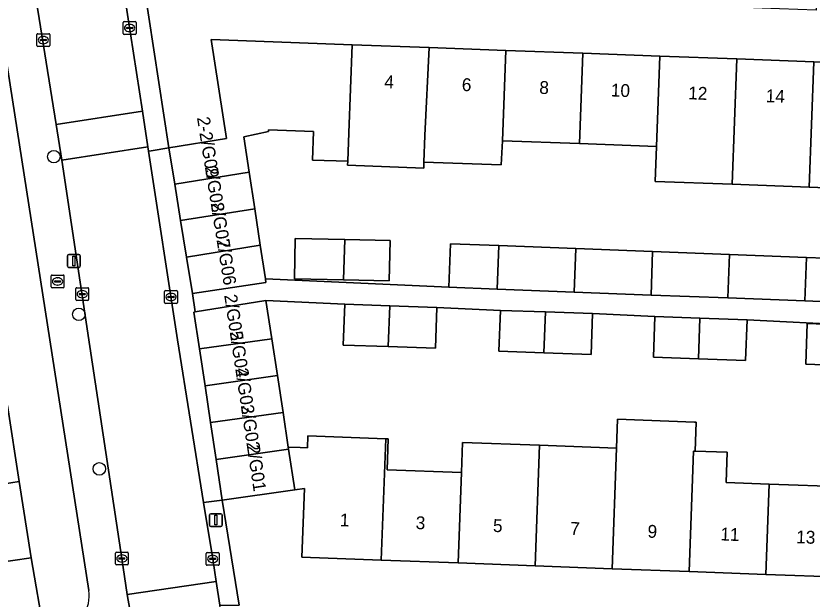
# Model space of a CAD drawing. Extents: x 160077 to 160948, y 386481 to 387498.
# Drawn here: x 160667.2 to 160729.2, y 387274.5 to 387320 of the extents above; entities that cross this region are included whole.
import ezdxf

# ---------------------------------------------------------------- set-up
doc = ezdxf.new("R2010")
doc.units = 0
for name, color, linetype in [('IMGEO_Boom', 7, 'Continuous'), ('IMGEO_Brandkraan', 7, 'Continuous'), ('IMGEO_Erf', 7, 'Continuous'), ('IMGEO_Kolk', 7, 'Continuous'), ('IMGEO_Lichtmast', 7, 'Continuous'), ('IMGEO_Pand', 7, 'Continuous'), ('IMGEO_Pand_nummerreeks', 7, 'Continuous'), ('IMGEO_Rijbaan_lokaal_open', 7, 'Continuous'), ('IMGEO_Voetpad_open', 7, 'Continuous')]:
    doc.layers.add(name, color=color, linetype=linetype)

msp = doc.modelspace()

# ---------------------------------------------------------------- linework, layer by layer
at = {"layer": 'IMGEO_Boom'}
for centre in [(160670.119, 387309), (160672.067, 387296.724), (160673.664, 387284.688)]:
    msp.add_circle(centre, 0.489, dxfattribs=at)
at = {"layer": 'IMGEO_Brandkraan'}
for p, q in [((160669.911, 387298.858), (160669.911, 387299.71)), ((160669.986, 387299.784), (160670.838, 387299.784)), ((160670.399, 387299.564), (160670.424, 387299.564)), ((160670.912, 387299.71), (160670.912, 387298.858)), ((160670.838, 387298.784), (160669.986, 387298.784)), ((160670.17, 387299.278), (160670.17, 387299.29)), ((160670.608, 387299.241), (160670.21, 387299.241)), ((160670.213, 387299.327), (160670.611, 387299.327)), ((160670.422, 387299.004), (160670.397, 387299.004)), ((160670.654, 387299.29), (160670.654, 387299.278))]:
    msp.add_line(p, q, dxfattribs=at)
for points in [[(160669.911, 387298.858), (160669.911, 387299.71)], [(160669.986, 387299.784), (160670.838, 387299.784)], [(160670.912, 387299.71), (160670.912, 387298.858)], [(160670.838, 387298.784), (160669.986, 387298.784)]]:
    msp.add_lwpolyline(points, dxfattribs=at)
for centre, radius, start, end in [((160669.988, 387299.708), 0.0765, 91.55205, 178.44795), ((160669.988, 387299.708), 0.0765, 91.55205, 178.44795), ((160670.836, 387299.708), 0.0765, 1.55205, 88.44795), ((160670.836, 387299.708), 0.0765, 1.55205, 88.44795), ((160669.988, 387298.86), 0.0765, 181.55205, 268.44795), ((160669.988, 387298.86), 0.0765, 181.55205, 268.44795), ((160670.21, 387299.287), 0.0403, 85.87752, 175.75265), ((160670.207, 387299.277), 0.0366, 178.93798, 274.71019), ((160670.611, 387299.284), 0.043, 264.86636, 352.45326), ((160670.615, 387299.289), 0.0386, 1.73085, 96.63898), ((160670.836, 387298.86), 0.0765, 271.55205, 358.44795), ((160670.836, 387298.86), 0.0765, 271.55205, 358.44795)]:
    msp.add_arc(centre, radius, start, end, dxfattribs=at)
for centre, major_axis, ratio, start_param, end_param in [((160670.398, 387299.284), (-0.387, 0.002), 0.722429, 4.712389, 7.853982), ((160670.423, 387299.284), (-0.39, 0.002), 0.717154, 1.570796, 4.712389)]:
    msp.add_ellipse(centre, major_axis=major_axis, ratio=ratio, start_param=start_param, end_param=end_param, dxfattribs=at)
at = {"layer": 'IMGEO_Erf'}
for points in [[(160672.841, 387275.223), (160658.42, 387367.678)], [(160735.124, 387306.405), (160728.975, 387306.632), (160722.979, 387306.853), (160716.983, 387307.073), (160717.083, 387309.801), (160711.088, 387310.022), (160705.092, 387310.243), (160704.967, 387308.356), (160698.964, 387308.577), (160698.947, 387308.11), (160693.014, 387308.328), (160693.025, 387308.639), (160690.281, 387308.74), (160690.364, 387310.966), (160686.846, 387311.096), (160686.841, 387310.954), (160684.92, 387310.558), (160685.342, 387307.791), (160685.776, 387304.946), (160686.21, 387302.102), (160686.61, 387299.484), (160700.907, 387298.832), (160701.037, 387302.216), (160704.79, 387302.072), (160710.786, 387301.842), (160716.78, 387301.612), (160722.777, 387301.383), (160728.772, 387301.153), (160734.478, 387300.934)], [(160732.219, 387292.719), (160728.713, 387292.839), (160728.822, 387296.014), (160732.336, 387295.893), (160724.138, 387296.304), (160724.029, 387293.129), (160720.348, 387293.255), (160716.842, 387293.376), (160716.951, 387296.551), (160712.102, 387296.783), (160711.993, 387293.608), (160708.312, 387293.735), (160704.806, 387293.855), (160704.915, 387297.03), (160699.971, 387297.263), (160699.862, 387294.088), (160696.18, 387294.214), (160692.675, 387294.335), (160692.784, 387297.51), (160686.646, 387297.812), (160687.102, 387294.827), (160687.54, 387291.958), (160687.978, 387289.089), (160688.392, 387286.375), (160689.303, 387286.341), (160689.88, 387286.32), (160689.915, 387287.254), (160695.983, 387287.029), (160696.173, 387287.022), (160696.084, 387284.616), (160701.889, 387284.4), (160701.976, 387286.747), (160707.972, 387286.524), (160713.969, 387286.301), (160714.053, 387288.55), (160720.047, 387288.327), (160720.172, 387288.323), (160720.089, 387286.073), (160722.586, 387285.98), (160722.499, 387283.634), (160725.873, 387283.509), (160731.869, 387283.287)], [(160666.498, 387289.621), (160667.426, 387283.694), (160668.355, 387277.766), (160669.362, 387271.886)], [(160731.608, 387276.245), (160725.612, 387276.468), (160719.616, 387276.69), (160713.62, 387276.913), (160707.624, 387277.136), (160701.628, 387277.359), (160695.633, 387277.581), (160689.453, 387277.811), (160689.652, 387283.161), (160688.899, 387283.055), (160683.242, 387282.263), (160684.564, 387274.07)]]:
    msp.add_lwpolyline(points, dxfattribs=at)
for points in [[(160735.651, 387320.724), (160729.543, 387320.948), (160729.521, 387320.405), (160726.657, 387320.516), (160677.129, 387322.438), (160679.091, 387309.698), (160683.57, 387310.428), (160682.369, 387318.123), (160687.208, 387317.945), (160693.36, 387317.718), (160699.356, 387317.498), (160705.352, 387317.277), (160711.348, 387317.056), (160717.343, 387316.835), (160723.339, 387316.614), (160729.335, 387316.393), (160735.483, 387316.167), (160735.543, 387317.79)], [(160696.255, 387299.324), (160692.684, 387299.4), (160688.869, 387299.482), (160688.937, 387302.638), (160692.8, 387302.555), (160696.323, 387302.479)]]:
    msp.add_lwpolyline(points, close=True, dxfattribs=at)
msp.add_arc((160670.065, 387274.795), 2.808, 327.15999, 8.76684, dxfattribs=at)
at = {"layer": 'IMGEO_Kolk'}
for p, q in [((160675.526, 387318.593), (160675.526, 387319.445)), ((160675.601, 387319.519), (160676.453, 387319.519)), ((160676.014, 387319.299), (160676.039, 387319.299)), ((160676.527, 387319.445), (160676.527, 387318.593)), ((160675.785, 387319.013), (160675.785, 387319.025)), ((160676.223, 387318.976), (160675.825, 387318.976)), ((160675.828, 387319.062), (160676.226, 387319.062)), ((160676.037, 387318.739), (160676.012, 387318.739)), ((160676.269, 387319.025), (160676.269, 387319.013)), ((160668.8, 387317.654), (160668.8, 387318.506)), ((160668.875, 387318.58), (160669.727, 387318.58)), ((160669.059, 387318.074), (160669.059, 387318.086)), ((160669.497, 387318.037), (160669.099, 387318.037)), ((160669.102, 387318.123), (160669.5, 387318.123)), ((160669.288, 387318.36), (160669.313, 387318.36)), ((160669.543, 387318.086), (160669.543, 387318.074)), ((160669.801, 387318.506), (160669.801, 387317.654)), ((160676.453, 387318.519), (160675.601, 387318.519)), ((160669.727, 387317.58), (160668.875, 387317.58)), ((160669.311, 387317.8), (160669.286, 387317.8)), ((160671.908, 387298.797), (160672.76, 387298.797)), ((160671.833, 387297.871), (160671.833, 387298.723)), ((160672.092, 387298.291), (160672.092, 387298.303)), ((160672.53, 387298.254), (160672.132, 387298.254)), ((160672.135, 387298.34), (160672.533, 387298.34)), ((160672.321, 387298.577), (160672.346, 387298.577)), ((160672.576, 387298.303), (160672.576, 387298.291)), ((160672.834, 387298.723), (160672.834, 387297.871)), ((160678.751, 387297.653), (160678.751, 387298.505)), ((160678.826, 387298.579), (160679.678, 387298.579)), ((160679.053, 387298.122), (160679.451, 387298.122)), ((160679.239, 387298.359), (160679.264, 387298.359)), ((160679.752, 387298.505), (160679.752, 387297.653)), ((160672.76, 387297.797), (160671.908, 387297.797)), ((160672.344, 387298.017), (160672.319, 387298.017)), ((160679.678, 387297.579), (160678.826, 387297.579)), ((160679.01, 387298.073), (160679.01, 387298.085)), ((160679.448, 387298.036), (160679.05, 387298.036)), ((160679.262, 387297.799), (160679.237, 387297.799)), ((160679.494, 387298.085), (160679.494, 387298.073)), ((160674.922, 387277.282), (160674.922, 387278.134)), ((160674.997, 387278.208), (160675.849, 387278.208)), ((160675.181, 387277.702), (160675.181, 387277.714)), ((160675.619, 387277.665), (160675.221, 387277.665)), ((160675.224, 387277.751), (160675.622, 387277.751)), ((160675.41, 387277.988), (160675.435, 387277.988)), ((160675.665, 387277.714), (160675.665, 387277.702)), ((160675.923, 387278.134), (160675.923, 387277.282)), ((160681.996, 387277.253), (160681.996, 387278.105)), ((160682.071, 387278.179), (160682.923, 387278.179)), ((160682.255, 387277.673), (160682.255, 387277.685)), ((160682.298, 387277.722), (160682.696, 387277.722)), ((160682.484, 387277.959), (160682.509, 387277.959)), ((160682.739, 387277.685), (160682.739, 387277.673)), ((160682.997, 387278.105), (160682.997, 387277.253)), ((160675.849, 387277.208), (160674.997, 387277.208)), ((160675.433, 387277.428), (160675.408, 387277.428)), ((160682.923, 387277.179), (160682.071, 387277.179)), ((160682.693, 387277.636), (160682.295, 387277.636)), ((160682.507, 387277.399), (160682.482, 387277.399))]:
    msp.add_line(p, q, dxfattribs=at)
for points in [[(160675.526, 387318.593), (160675.526, 387319.445)], [(160675.601, 387319.519), (160676.453, 387319.519)], [(160676.527, 387319.445), (160676.527, 387318.593)], [(160668.8, 387317.654), (160668.8, 387318.506)], [(160668.875, 387318.58), (160669.727, 387318.58)], [(160669.801, 387318.506), (160669.801, 387317.654)], [(160676.453, 387318.519), (160675.601, 387318.519)], [(160669.727, 387317.58), (160668.875, 387317.58)], [(160671.908, 387298.797), (160672.76, 387298.797)], [(160671.833, 387297.871), (160671.833, 387298.723)], [(160672.834, 387298.723), (160672.834, 387297.871)], [(160678.751, 387297.653), (160678.751, 387298.505)], [(160678.826, 387298.579), (160679.678, 387298.579)], [(160679.752, 387298.505), (160679.752, 387297.653)], [(160672.76, 387297.797), (160671.908, 387297.797)], [(160679.678, 387297.579), (160678.826, 387297.579)], [(160674.922, 387277.282), (160674.922, 387278.134)], [(160674.997, 387278.208), (160675.849, 387278.208)], [(160675.923, 387278.134), (160675.923, 387277.282)], [(160681.996, 387277.253), (160681.996, 387278.105)], [(160682.071, 387278.179), (160682.923, 387278.179)], [(160682.997, 387278.105), (160682.997, 387277.253)], [(160675.849, 387277.208), (160674.997, 387277.208)], [(160682.923, 387277.179), (160682.071, 387277.179)]]:
    msp.add_lwpolyline(points, dxfattribs=at)
for centre, radius, start, end in [((160675.603, 387319.443), 0.0765, 91.55205, 178.44795), ((160675.603, 387319.443), 0.0765, 91.55205, 178.44795), ((160676.451, 387319.443), 0.0765, 1.55205, 88.44795), ((160676.451, 387319.443), 0.0765, 1.55205, 88.44795), ((160675.603, 387318.595), 0.0765, 181.55205, 268.44795), ((160675.603, 387318.595), 0.0765, 181.55205, 268.44795), ((160675.825, 387319.022), 0.0403, 85.87752, 175.75265), ((160675.822, 387319.012), 0.0366, 178.93798, 274.71019), ((160676.226, 387319.019), 0.043, 264.86636, 352.45326), ((160676.23, 387319.024), 0.0386, 1.73085, 96.63898), ((160676.451, 387318.595), 0.0765, 271.55205, 358.44795), ((160676.451, 387318.595), 0.0765, 271.55205, 358.44795), ((160668.877, 387318.504), 0.0765, 91.55205, 178.44795), ((160668.877, 387318.504), 0.0765, 91.55205, 178.44795), ((160669.099, 387318.083), 0.0403, 85.87752, 175.75265), ((160669.096, 387318.073), 0.0366, 178.93798, 274.71019), ((160669.5, 387318.08), 0.043, 264.86636, 352.45326), ((160669.504, 387318.085), 0.0386, 1.73085, 96.63898), ((160669.725, 387318.504), 0.0765, 1.55205, 88.44795), ((160669.725, 387318.504), 0.0765, 1.55205, 88.44795), ((160668.877, 387317.656), 0.0765, 181.55205, 268.44795), ((160668.877, 387317.656), 0.0765, 181.55205, 268.44795), ((160669.725, 387317.656), 0.0765, 271.55205, 358.44795), ((160669.725, 387317.656), 0.0765, 271.55205, 358.44795), ((160671.91, 387298.721), 0.0765, 91.55205, 178.44795), ((160671.91, 387298.721), 0.0765, 91.55205, 178.44795), ((160672.758, 387298.721), 0.0765, 1.55205, 88.44795), ((160672.758, 387298.721), 0.0765, 1.55205, 88.44795), ((160672.132, 387298.3), 0.0403, 85.87752, 175.75265), ((160672.129, 387298.29), 0.0366, 178.93798, 274.71019), ((160672.533, 387298.297), 0.043, 264.86636, 352.45326), ((160672.537, 387298.302), 0.0386, 1.73085, 96.63898), ((160678.828, 387298.503), 0.0765, 91.55205, 178.44795), ((160678.828, 387298.503), 0.0765, 91.55205, 178.44795), ((160679.05, 387298.082), 0.0403, 85.87752, 175.75265), ((160679.455, 387298.084), 0.0386, 1.73085, 96.63898), ((160679.676, 387298.503), 0.0765, 1.55205, 88.44795), ((160679.676, 387298.503), 0.0765, 1.55205, 88.44795), ((160671.91, 387297.873), 0.0765, 181.55205, 268.44795), ((160671.91, 387297.873), 0.0765, 181.55205, 268.44795), ((160672.758, 387297.873), 0.0765, 271.55205, 358.44795), ((160672.758, 387297.873), 0.0765, 271.55205, 358.44795), ((160678.828, 387297.655), 0.0765, 181.55205, 268.44795), ((160678.828, 387297.655), 0.0765, 181.55205, 268.44795), ((160679.047, 387298.072), 0.0366, 178.93798, 274.71019), ((160679.451, 387298.079), 0.043, 264.86636, 352.45326), ((160679.676, 387297.655), 0.0765, 271.55205, 358.44795), ((160679.676, 387297.655), 0.0765, 271.55205, 358.44795), ((160674.999, 387278.132), 0.0765, 91.55205, 178.44795), ((160674.999, 387278.132), 0.0765, 91.55205, 178.44795), ((160675.221, 387277.711), 0.0403, 85.87752, 175.75265), ((160675.218, 387277.701), 0.0366, 178.93798, 274.71019), ((160675.622, 387277.708), 0.043, 264.86636, 352.45326), ((160675.626, 387277.713), 0.0386, 1.73085, 96.63898), ((160675.847, 387278.132), 0.0765, 1.55205, 88.44795), ((160675.847, 387278.132), 0.0765, 1.55205, 88.44795), ((160682.073, 387278.103), 0.0765, 91.55205, 178.44795), ((160682.073, 387278.103), 0.0765, 91.55205, 178.44795), ((160682.295, 387277.682), 0.0403, 85.87752, 175.75265), ((160682.292, 387277.672), 0.0366, 178.93798, 274.71019), ((160682.696, 387277.679), 0.043, 264.86636, 352.45326), ((160682.7, 387277.684), 0.0386, 1.73085, 96.63898), ((160682.921, 387278.103), 0.0765, 1.55205, 88.44795), ((160682.921, 387278.103), 0.0765, 1.55205, 88.44795), ((160674.999, 387277.284), 0.0765, 181.55205, 268.44795), ((160674.999, 387277.284), 0.0765, 181.55205, 268.44795), ((160675.847, 387277.284), 0.0765, 271.55205, 358.44795), ((160675.847, 387277.284), 0.0765, 271.55205, 358.44795), ((160682.073, 387277.255), 0.0765, 181.55205, 268.44795), ((160682.073, 387277.255), 0.0765, 181.55205, 268.44795), ((160682.921, 387277.255), 0.0765, 271.55205, 358.44795), ((160682.921, 387277.255), 0.0765, 271.55205, 358.44795)]:
    msp.add_arc(centre, radius, start, end, dxfattribs=at)
for centre, major_axis, ratio, start_param, end_param in [((160676.013, 387319.019), (-0.387, 0.002), 0.722429, 4.712389, 7.853982), ((160676.038, 387319.019), (-0.39, 0.002), 0.717154, 1.570796, 4.712389), ((160669.287, 387318.08), (-0.387, 0.002), 0.722429, 4.712389, 7.853982), ((160669.312, 387318.08), (-0.39, 0.002), 0.717154, 1.570796, 4.712389), ((160672.32, 387298.297), (-0.387, 0.002), 0.722429, 4.712389, 7.853982), ((160672.345, 387298.297), (-0.39, 0.002), 0.717154, 1.570796, 4.712389), ((160679.238, 387298.079), (-0.387, 0.002), 0.722429, 4.712389, 7.853982), ((160679.263, 387298.079), (-0.39, 0.002), 0.717154, 1.570796, 4.712389), ((160675.409, 387277.708), (-0.387, 0.002), 0.722429, 4.712389, 7.853982), ((160675.434, 387277.708), (-0.39, 0.002), 0.717154, 1.570796, 4.712389), ((160682.483, 387277.679), (-0.387, 0.002), 0.722429, 4.712389, 7.853982), ((160682.508, 387277.679), (-0.39, 0.002), 0.717154, 1.570796, 4.712389)]:
    msp.add_ellipse(centre, major_axis=major_axis, ratio=ratio, start_param=start_param, end_param=end_param, dxfattribs=at)
at = {"layer": 'IMGEO_Lichtmast'}
for p, q in [((160671.186, 387300.481), (160671.186, 387301.281)), ((160671.186, 387301.281), (160671.186, 387300.481)), ((160671.286, 387301.381), (160672.076, 387301.381)), ((160672.076, 387301.381), (160671.286, 387301.381)), ((160672.176, 387301.281), (160672.176, 387300.481)), ((160672.176, 387300.481), (160672.176, 387301.281)), ((160672.076, 387300.381), (160671.286, 387300.381)), ((160671.286, 387300.381), (160672.076, 387300.381)), ((160682.251, 387280.297), (160682.251, 387281.097)), ((160682.251, 387281.097), (160682.251, 387280.297)), ((160682.351, 387281.197), (160683.141, 387281.197)), ((160683.141, 387281.197), (160682.351, 387281.197)), ((160683.241, 387281.097), (160683.241, 387280.297)), ((160683.241, 387280.297), (160683.241, 387281.097)), ((160683.141, 387280.197), (160682.351, 387280.197)), ((160682.351, 387280.197), (160683.141, 387280.197))]:
    msp.add_line(p, q, dxfattribs=at)
for points in [[(160671.606, 387301.256), (160671.756, 387301.256), (160671.756, 387300.506), (160671.606, 387300.506), (160671.606, 387301.256)], [(160682.671, 387281.072), (160682.821, 387281.072), (160682.821, 387280.322), (160682.671, 387280.322), (160682.671, 387281.072)]]:
    msp.add_lwpolyline(points, dxfattribs=at)
for centre, start, end in [((160671.286, 387301.281), 90, 180), ((160671.286, 387301.281), 90, 180), ((160672.076, 387301.281), 0, 90), ((160672.076, 387301.281), 360, 90), ((160671.286, 387300.481), 180, 270), ((160671.286, 387300.481), 180, 270), ((160672.076, 387300.481), 270, 0), ((160672.076, 387300.481), 270, 0), ((160682.351, 387281.097), 90, 180), ((160682.351, 387281.097), 90, 180), ((160683.141, 387281.097), 0, 90), ((160683.141, 387281.097), 360, 90), ((160682.351, 387280.297), 180, 270), ((160682.351, 387280.297), 180, 270), ((160683.141, 387280.297), 270, 0), ((160683.141, 387280.297), 270, 0)]:
    msp.add_arc(centre, 0.1, start, end, dxfattribs=at)
at = {"layer": 'IMGEO_Pand'}
for points in [[(160693.36, 387317.718), (160687.208, 387317.945), (160682.369, 387318.123), (160683.57, 387310.428), (160679.091, 387309.698), (160679.546, 387306.86), (160685.342, 387307.791), (160684.92, 387310.558), (160686.841, 387310.954), (160686.846, 387311.096), (160690.364, 387310.966), (160690.281, 387308.74), (160693.025, 387308.639), (160693.107, 387310.865)], [(160699.356, 387317.498), (160693.36, 387317.718), (160693.107, 387310.865), (160693.025, 387308.639), (160693.014, 387308.328), (160698.947, 387308.11), (160698.964, 387308.577), (160699.04, 387310.647)], [(160705.092, 387310.243), (160705.352, 387317.277), (160699.356, 387317.498), (160699.04, 387310.647), (160698.964, 387308.577), (160704.967, 387308.356)], [(160711.348, 387317.056), (160705.352, 387317.277), (160705.092, 387310.243), (160711.088, 387310.022)], [(160717.343, 387316.835), (160711.348, 387317.056), (160711.088, 387310.022), (160717.083, 387309.801)], [(160717.083, 387309.801), (160716.983, 387307.073), (160722.979, 387306.853), (160723.339, 387316.614), (160717.343, 387316.835)], [(160728.975, 387306.632), (160729.335, 387316.393), (160723.339, 387316.614), (160722.979, 387306.853)], [(160735.219, 387308.986), (160735.327, 387311.921), (160735.435, 387314.855), (160735.483, 387316.167), (160729.335, 387316.393), (160728.975, 387306.632), (160735.124, 387306.405)], [(160685.776, 387304.946), (160685.342, 387307.791), (160679.546, 387306.86), (160680.002, 387304.02)], [(160680.002, 387304.02), (160680.457, 387301.179), (160686.21, 387302.102), (160685.776, 387304.946)], [(160692.684, 387299.4), (160692.8, 387302.555), (160688.937, 387302.638), (160688.869, 387299.482)], [(160692.8, 387302.555), (160692.684, 387299.4), (160696.255, 387299.324), (160696.323, 387302.479)], [(160686.21, 387302.102), (160680.457, 387301.179), (160680.913, 387298.339), (160686.652, 387299.208), (160686.61, 387299.484)], [(160701.037, 387302.216), (160700.907, 387298.832), (160704.665, 387298.688), (160704.79, 387302.072)], [(160704.79, 387302.072), (160704.665, 387298.688), (160710.661, 387298.458), (160710.786, 387301.842)], [(160710.786, 387301.842), (160710.661, 387298.458), (160716.655, 387298.228), (160716.78, 387301.612)], [(160716.78, 387301.612), (160716.655, 387298.228), (160722.652, 387297.998), (160722.777, 387301.383)], [(160722.777, 387301.383), (160722.652, 387297.998), (160728.646, 387297.769), (160728.772, 387301.153)], [(160734.348, 387297.55), (160734.478, 387300.934), (160728.772, 387301.153), (160728.646, 387297.769)], [(160686.646, 387297.812), (160681.145, 387296.917), (160681.04, 387296.9), (160681.472, 387294.032), (160687.102, 387294.827)], [(160696.298, 387297.389), (160692.784, 387297.51), (160692.675, 387294.335), (160696.18, 387294.214)], [(160696.18, 387294.214), (160699.862, 387294.088), (160699.971, 387297.263), (160696.298, 387297.389)], [(160708.43, 387296.909), (160704.915, 387297.03), (160704.806, 387293.855), (160708.312, 387293.735)], [(160708.312, 387293.735), (160711.993, 387293.608), (160712.102, 387296.783), (160708.43, 387296.909)], [(160720.465, 387296.43), (160716.951, 387296.551), (160716.842, 387293.376), (160720.348, 387293.255)], [(160720.348, 387293.255), (160724.029, 387293.129), (160724.138, 387296.304), (160720.465, 387296.43)], [(160732.336, 387295.893), (160728.822, 387296.014), (160728.713, 387292.839), (160732.219, 387292.719)], [(160681.472, 387294.032), (160681.903, 387291.163), (160687.54, 387291.958), (160687.102, 387294.827)], [(160687.978, 387289.089), (160687.54, 387291.958), (160681.903, 387291.163), (160682.335, 387288.293)], [(160666.498, 387289.621), (160659.307, 387288.494), (160657.203, 387288.164), (160657.629, 387285.447), (160659.74, 387285.778), (160660.198, 387282.902), (160660.251, 387282.57), (160667.426, 387283.694)], [(160682.335, 387288.293), (160682.767, 387285.423), (160688.416, 387286.216), (160688.392, 387286.375), (160687.978, 387289.089)], [(160719.964, 387286.078), (160720.089, 387286.073), (160720.172, 387288.323), (160720.047, 387288.327), (160714.053, 387288.55), (160713.969, 387286.301), (160713.62, 387276.913), (160719.616, 387276.69)], [(160688.392, 387286.375), (160688.416, 387286.216), (160688.899, 387283.055), (160689.652, 387283.161), (160689.453, 387277.811), (160695.633, 387277.581), (160695.983, 387287.029), (160689.915, 387287.254), (160689.88, 387286.32), (160689.303, 387286.341)], [(160701.889, 387284.4), (160696.084, 387284.616), (160696.173, 387287.022), (160695.983, 387287.029), (160695.633, 387277.581), (160701.628, 387277.359)], [(160707.972, 387286.524), (160701.976, 387286.747), (160701.889, 387284.4), (160701.628, 387277.359), (160707.624, 387277.136)], [(160707.624, 387277.136), (160713.62, 387276.913), (160713.969, 387286.301), (160707.972, 387286.524)], [(160688.899, 387283.055), (160688.416, 387286.216), (160682.767, 387285.423), (160683.242, 387282.263)], [(160725.873, 387283.509), (160722.499, 387283.634), (160722.586, 387285.98), (160720.089, 387286.073), (160719.964, 387286.078), (160719.616, 387276.69), (160725.612, 387276.468)], [(160667.426, 387283.694), (160660.251, 387282.57), (160660.198, 387282.902), (160658.093, 387282.577), (160659.061, 387276.309), (160661.183, 387276.721), (160668.355, 387277.766)], [(160725.612, 387276.468), (160731.608, 387276.245), (160731.869, 387283.287), (160725.873, 387283.509)], [(160668.355, 387277.766), (160661.183, 387276.721), (160659.061, 387276.309), (160659.456, 387273.752), (160661.603, 387274.083), (160662.063, 387270.796), (160668.935, 387271.822), (160669.362, 387271.886)]]:
    msp.add_lwpolyline(points, close=True, dxfattribs=at)
at = {"layer": 'IMGEO_Rijbaan_lokaal_open'}
for points in [[(160669.932, 387358.415), (160663.09, 387357.352), (160667.185, 387330.958), (160670.308, 387311.518), (160677.025, 387312.548), (160674.694, 387327.624)], [(160670.736, 387308.731), (160677.456, 387309.761), (160677.025, 387312.548), (160670.308, 387311.518)], [(160679.745, 387294.736), (160677.507, 387309.433), (160677.456, 387309.761), (160670.736, 387308.731), (160672.937, 387294.211), (160675.423, 387277.708), (160675.839, 387274.894), (160682.763, 387275.91), (160682.497, 387277.679), (160681.788, 387282.076)]]:
    msp.add_lwpolyline(points, close=True, dxfattribs=at)
msp.add_lwpolyline([(160683.371, 387271.935), (160683.045, 387274.063), (160682.763, 387275.91), (160675.839, 387274.894), (160676.031, 387273.746)], dxfattribs=at)
at = {"layer": 'IMGEO_Voetpad_open'}
for points in [[(160658.42, 387367.678), (160672.841, 387275.223)], [(160670.736, 387308.731), (160670.308, 387311.518), (160667.185, 387330.958), (160663.09, 387357.352), (160662.656, 387360.15), (160661.438, 387368.004)], [(160676.499, 387327.21), (160676.415, 387327.925), (160675.754, 387327.823), (160674.694, 387327.624), (160677.025, 387312.548), (160677.456, 387309.761), (160677.507, 387309.433), (160677.714, 387309.466), (160679.091, 387309.698), (160677.129, 387322.438)], [(160672.425, 387273.272), (160676.031, 387273.746), (160675.839, 387274.894), (160675.423, 387277.708), (160672.937, 387294.211), (160670.736, 387308.731)], [(160734.348, 387297.55), (160728.646, 387297.769), (160722.652, 387297.998), (160716.655, 387298.228), (160710.661, 387298.458), (160704.665, 387298.688), (160700.907, 387298.832), (160686.61, 387299.484), (160686.652, 387299.208), (160680.913, 387298.339), (160681.145, 387296.917), (160686.646, 387297.812), (160692.784, 387297.51), (160696.298, 387297.389), (160699.971, 387297.263), (160704.915, 387297.03), (160708.43, 387296.909), (160712.102, 387296.783), (160716.951, 387296.551), (160720.465, 387296.43), (160724.138, 387296.304), (160732.336, 387295.893)]]:
    msp.add_lwpolyline(points, dxfattribs=at)
for points in [[(160681.04, 387296.9), (160681.145, 387296.917), (160680.913, 387298.339), (160680.457, 387301.179), (160680.002, 387304.02), (160679.546, 387306.86), (160679.091, 387309.698), (160677.714, 387309.466), (160677.507, 387309.433), (160679.745, 387294.736), (160681.788, 387282.076), (160683.242, 387282.263), (160682.767, 387285.423), (160682.335, 387288.293), (160681.903, 387291.163), (160681.472, 387294.032)], [(160683.242, 387282.263), (160681.788, 387282.076), (160682.497, 387277.679), (160682.763, 387275.91), (160683.045, 387274.063), (160684.564, 387274.07)]]:
    msp.add_lwpolyline(points, close=True, dxfattribs=at)
msp.add_arc((160670.065, 387274.795), 2.808, 327.15999, 8.76684, dxfattribs=at)

# ---------------------------------------------------------------- texts
at = {"layer": 'IMGEO_Pand_nummerreeks'}
for s, rotation, p in [('4', 357.89152, (160695.863, 387314.345)), ('6', 357.89071, (160701.898, 387314.122)), ('8', 357.89071, (160707.936, 387313.9)), ('10', 357.89071, (160713.512, 387313.695)), ('12', 357.89071, (160719.541, 387313.473)), ('14', 357.89071, (160725.578, 387313.25)), ('2-2/G09', 279.10982, (160681.269, 387312.037)), ('2/G08', 279.11414, (160681.883, 387308.204)), ('2/G07', 279.11414, (160682.338, 387305.367)), ('2/G06', 279.11555, (160682.794, 387302.527)), ('2/G05', 278.55737, (160683.391, 387298.213)), ('2/G04', 278.55737, (160683.822, 387295.344)), ('2/G03', 278.55737, (160684.254, 387292.475)), ('2/G02', 278.55737, (160684.685, 387289.611)), ('2/G01', 278.5485, (160685.156, 387286.481)), ('1', 357.87247, (160692.396, 387280.224)), ('3', 357.87247, (160698.304, 387280.004)), ('5', 357.87247, (160704.326, 387279.781)), ('7', 357.87247, (160710.348, 387279.557)), ('9', 357.87433, (160716.37, 387279.333)), ('11', 357.87433, (160722.047, 387279.122)), ('13', 357.87247, (160727.955, 387278.903))]:
    msp.add_text(s, height=1, rotation=rotation, dxfattribs=at).set_placement(p)

doc.saveas('drawing.dxf')
